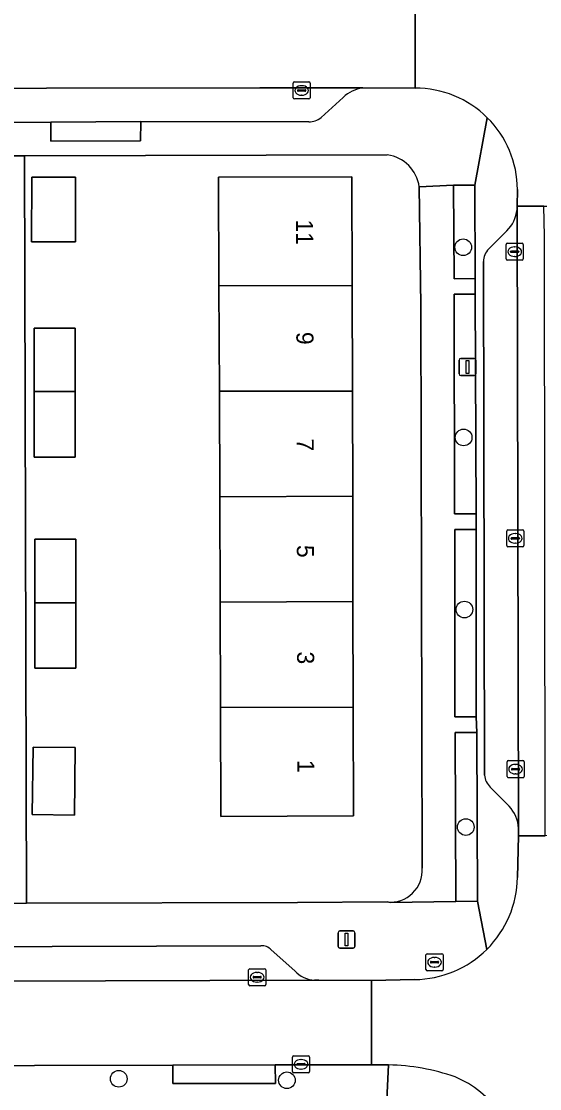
# Model space of a CAD drawing. Extents: x 160732 to 162107, y 387428 to 388479.
# Drawn here: x 161272.1 to 161302.4, y 387806.4 to 387869 of the extents above; entities that cross this region are included whole.
import ezdxf

# ---------------------------------------------------------------- set-up
doc = ezdxf.new("R2010")
doc.units = 0
for name, color, linetype in [('IMGEO_Boom', 7, 'Continuous'), ('IMGEO_Erf', 7, 'Continuous'), ('IMGEO_Groenvoorziening', 7, 'Continuous'), ('IMGEO_Haag', 7, 'Continuous'), ('IMGEO_Kolk', 7, 'Continuous'), ('IMGEO_Lichtmast', 7, 'Continuous'), ('IMGEO_Pand', 7, 'Continuous'), ('IMGEO_Pand_nummerreeks', 7, 'Continuous'), ('IMGEO_Parkeervlak_open', 7, 'Continuous'), ('IMGEO_Rijbaan_lokaal_gesloten', 7, 'Continuous'), ('IMGEO_Rijbaan_lokaal_open', 7, 'Continuous'), ('IMGEO_Rioolput', 7, 'Continuous'), ('IMGEO_Voetpad_open', 7, 'Continuous')]:
    doc.layers.add(name, color=color, linetype=linetype)

msp = doc.modelspace()

# ---------------------------------------------------------------- linework, layer by layer
at = {"layer": 'IMGEO_Boom'}
for centre in [(161297.937, 387855.714), (161297.961, 387844.569), (161298.004, 387834.486), (161298.088, 387821.736), (161277.763, 387806.985), (161287.614, 387806.896)]:
    msp.add_circle(centre, 0.489, dxfattribs=at)
at = {"layer": 'IMGEO_Erf'}
for points in [[(161293.49, 387861.125), (161272.24, 387861.082), (161272.36, 387817.267), (161288.241, 387817.311), (161293.485, 387817.347)], [(161295.458, 387852.3), (161295.361, 387859.255)], [(161295.533, 387819.333), (161295.458, 387852.3)]]:
    msp.add_lwpolyline(points, dxfattribs=at)
for points in [[(161272.663, 387856.039), (161272.677, 387859.823), (161275.24, 387859.814), (161275.226, 387856.03)], [(161283.633, 387853.456), (161283.61, 387859.821), (161291.422, 387859.849), (161291.437, 387853.482), (161291.452, 387847.288), (161291.466, 387841.125), (161291.481, 387834.947), (161291.495, 387828.768), (161291.51, 387822.393), (161283.745, 387822.364), (161283.722, 387828.739), (161283.7, 387834.918), (161283.677, 387841.098), (161283.655, 387847.277)], [(161275.206, 387843.408), (161272.813, 387843.408), (161272.813, 387847.262), (161272.813, 387850.976), (161275.206, 387850.976), (161275.206, 387847.265)], [(161275.251, 387838.617), (161275.251, 387834.887), (161275.251, 387831.049), (161272.858, 387831.049), (161272.858, 387834.878), (161272.858, 387838.617)], [(161275.208, 387826.4), (161275.164, 387822.441), (161272.7, 387822.468), (161272.745, 387826.427)]]:
    msp.add_lwpolyline(points, close=True, dxfattribs=at)
for centre, radius, start, end in [((161293.203, 387858.967), 2.177, 7.59494, 82.43569), ((161293.679, 387819.196), 1.859, 264.00448, 4.23446)]:
    msp.add_arc(centre, radius, start, end, dxfattribs=at)
at = {"layer": 'IMGEO_Groenvoorziening'}
for points in [[(161298.645, 387853.88), (161298.619, 387859.359), (161297.376, 387859.353), (161297.402, 387853.874)], [(161298.644, 387852.961), (161297.403, 387852.969), (161297.432, 387840.097), (161298.689, 387840.088)], [(161298.703, 387839.182), (161297.442, 387839.182), (161297.44, 387828.188), (161298.701, 387828.188)], [(161298.773, 387817.384), (161298.732, 387827.286), (161297.464, 387827.281), (161297.505, 387817.379)]]:
    msp.add_lwpolyline(points, close=True, dxfattribs=at)
at = {"layer": 'IMGEO_Haag'}
for points in [[(161298.645, 387853.88), (161298.619, 387859.359), (161297.376, 387859.353), (161297.402, 387853.874)], [(161298.644, 387852.961), (161297.403, 387852.969), (161297.432, 387840.097), (161298.689, 387840.088)], [(161298.703, 387839.182), (161297.442, 387839.182), (161297.44, 387828.188), (161298.701, 387828.188)], [(161298.773, 387817.384), (161298.732, 387827.286), (161297.464, 387827.281), (161297.505, 387817.379)]]:
    msp.add_lwpolyline(points, close=True, dxfattribs=at)
at = {"layer": 'IMGEO_Kolk'}
for p, q in [((161287.973, 387864.48), (161287.973, 387865.332)), ((161288.048, 387865.406), (161288.9, 387865.406)), ((161288.232, 387864.9), (161288.232, 387864.912)), ((161288.275, 387864.949), (161288.673, 387864.949)), ((161288.461, 387865.186), (161288.486, 387865.186)), ((161288.716, 387864.912), (161288.716, 387864.9)), ((161288.974, 387865.332), (161288.974, 387864.48)), ((161288.9, 387864.406), (161288.048, 387864.406)), ((161288.67, 387864.863), (161288.272, 387864.863)), ((161288.484, 387864.626), (161288.459, 387864.626)), ((161300.452, 387855.028), (161300.452, 387855.88)), ((161300.527, 387855.954), (161301.379, 387855.954)), ((161300.94, 387855.734), (161300.965, 387855.734)), ((161301.453, 387855.88), (161301.453, 387855.028)), ((161301.379, 387854.954), (161300.527, 387854.954)), ((161300.711, 387855.448), (161300.711, 387855.46)), ((161301.149, 387855.411), (161300.751, 387855.411)), ((161300.754, 387855.497), (161301.152, 387855.497)), ((161300.963, 387855.174), (161300.938, 387855.174)), ((161301.195, 387855.46), (161301.195, 387855.448)), ((161300.483, 387838.231), (161300.483, 387839.083)), ((161300.558, 387839.157), (161301.41, 387839.157)), ((161300.742, 387838.651), (161300.742, 387838.663)), ((161300.785, 387838.7), (161301.183, 387838.7)), ((161300.971, 387838.937), (161300.996, 387838.937)), ((161301.226, 387838.663), (161301.226, 387838.651)), ((161301.484, 387839.083), (161301.484, 387838.231)), ((161301.41, 387838.157), (161300.558, 387838.157)), ((161301.18, 387838.614), (161300.782, 387838.614)), ((161300.994, 387838.377), (161300.969, 387838.377)), ((161300.501, 387824.705), (161300.501, 387825.557)), ((161300.576, 387825.631), (161301.428, 387825.631)), ((161301.502, 387825.557), (161301.502, 387824.705)), ((161300.76, 387825.125), (161300.76, 387825.137)), ((161301.198, 387825.088), (161300.8, 387825.088)), ((161300.803, 387825.174), (161301.201, 387825.174)), ((161300.989, 387825.411), (161301.014, 387825.411)), ((161301.244, 387825.137), (161301.244, 387825.125)), ((161301.428, 387824.631), (161300.576, 387824.631)), ((161301.012, 387824.851), (161300.987, 387824.851)), ((161285.369, 387812.51), (161285.369, 387813.362)), ((161285.444, 387813.436), (161286.296, 387813.436)), ((161285.671, 387812.979), (161286.069, 387812.979)), ((161285.857, 387813.216), (161285.882, 387813.216)), ((161286.37, 387813.362), (161286.37, 387812.51)), ((161286.296, 387812.436), (161285.444, 387812.436)), ((161285.628, 387812.93), (161285.628, 387812.942)), ((161286.066, 387812.893), (161285.668, 387812.893)), ((161285.88, 387812.656), (161285.855, 387812.656)), ((161286.112, 387812.942), (161286.112, 387812.93)), ((161287.938, 387807.404), (161287.938, 387808.256)), ((161288.013, 387808.33), (161288.865, 387808.33)), ((161288.426, 387808.11), (161288.451, 387808.11)), ((161288.939, 387808.256), (161288.939, 387807.404)), ((161288.197, 387807.824), (161288.197, 387807.836)), ((161288.635, 387807.787), (161288.237, 387807.787)), ((161288.24, 387807.873), (161288.638, 387807.873)), ((161288.449, 387807.55), (161288.424, 387807.55)), ((161288.681, 387807.836), (161288.681, 387807.824)), ((161288.865, 387807.33), (161288.013, 387807.33))]:
    msp.add_line(p, q, dxfattribs=at)
for points in [[(161287.973, 387864.48), (161287.973, 387865.332)], [(161288.048, 387865.406), (161288.9, 387865.406)], [(161288.974, 387865.332), (161288.974, 387864.48)], [(161288.9, 387864.406), (161288.048, 387864.406)], [(161300.452, 387855.028), (161300.452, 387855.88)], [(161300.527, 387855.954), (161301.379, 387855.954)], [(161301.453, 387855.88), (161301.453, 387855.028)], [(161301.379, 387854.954), (161300.527, 387854.954)], [(161300.483, 387838.231), (161300.483, 387839.083)], [(161300.558, 387839.157), (161301.41, 387839.157)], [(161301.484, 387839.083), (161301.484, 387838.231)], [(161301.41, 387838.157), (161300.558, 387838.157)], [(161300.501, 387824.705), (161300.501, 387825.557)], [(161300.576, 387825.631), (161301.428, 387825.631)], [(161301.502, 387825.557), (161301.502, 387824.705)], [(161301.428, 387824.631), (161300.576, 387824.631)], [(161285.369, 387812.51), (161285.369, 387813.362)], [(161285.444, 387813.436), (161286.296, 387813.436)], [(161286.37, 387813.362), (161286.37, 387812.51)], [(161286.296, 387812.436), (161285.444, 387812.436)], [(161287.938, 387807.404), (161287.938, 387808.256)], [(161288.013, 387808.33), (161288.865, 387808.33)], [(161288.939, 387808.256), (161288.939, 387807.404)], [(161288.865, 387807.33), (161288.013, 387807.33)]]:
    msp.add_lwpolyline(points, dxfattribs=at)
for centre, radius, start, end in [((161288.05, 387865.33), 0.0765, 91.55205, 178.44795), ((161288.05, 387865.33), 0.0765, 91.55205, 178.44795), ((161288.272, 387864.909), 0.0403, 85.87752, 175.75265), ((161288.269, 387864.899), 0.0366, 178.93798, 274.71019), ((161288.673, 387864.906), 0.043, 264.86636, 352.45326), ((161288.677, 387864.911), 0.0386, 1.73085, 96.63898), ((161288.898, 387865.33), 0.0765, 1.55205, 88.44795), ((161288.898, 387865.33), 0.0765, 1.55205, 88.44795), ((161288.05, 387864.482), 0.0765, 181.55205, 268.44795), ((161288.05, 387864.482), 0.0765, 181.55205, 268.44795), ((161288.898, 387864.482), 0.0765, 271.55205, 358.44795), ((161288.898, 387864.482), 0.0765, 271.55205, 358.44795), ((161300.529, 387855.878), 0.0765, 91.55205, 178.44795), ((161300.529, 387855.878), 0.0765, 91.55205, 178.44795), ((161301.377, 387855.878), 0.0765, 1.55205, 88.44795), ((161301.377, 387855.878), 0.0765, 1.55205, 88.44795), ((161300.529, 387855.03), 0.0765, 181.55205, 268.44795), ((161300.529, 387855.03), 0.0765, 181.55205, 268.44795), ((161300.751, 387855.457), 0.0403, 85.87752, 175.75265), ((161300.748, 387855.447), 0.0366, 178.93798, 274.71019), ((161301.152, 387855.454), 0.043, 264.86636, 352.45326), ((161301.156, 387855.459), 0.0386, 1.73085, 96.63898), ((161301.377, 387855.03), 0.0765, 271.55205, 358.44795), ((161301.377, 387855.03), 0.0765, 271.55205, 358.44795), ((161300.56, 387839.081), 0.0765, 91.55205, 178.44795), ((161300.56, 387839.081), 0.0765, 91.55205, 178.44795), ((161300.782, 387838.66), 0.0403, 85.87752, 175.75265), ((161300.779, 387838.65), 0.0366, 178.93798, 274.71019), ((161301.183, 387838.657), 0.043, 264.86636, 352.45326), ((161301.187, 387838.662), 0.0386, 1.73085, 96.63898), ((161301.408, 387839.081), 0.0765, 1.55205, 88.44795), ((161301.408, 387839.081), 0.0765, 1.55205, 88.44795), ((161300.56, 387838.233), 0.0765, 181.55205, 268.44795), ((161300.56, 387838.233), 0.0765, 181.55205, 268.44795), ((161301.408, 387838.233), 0.0765, 271.55205, 358.44795), ((161301.408, 387838.233), 0.0765, 271.55205, 358.44795), ((161300.578, 387825.555), 0.0765, 91.55205, 178.44795), ((161300.578, 387825.555), 0.0765, 91.55205, 178.44795), ((161301.426, 387825.555), 0.0765, 1.55205, 88.44795), ((161301.426, 387825.555), 0.0765, 1.55205, 88.44795), ((161300.8, 387825.134), 0.0403, 85.87752, 175.75265), ((161300.797, 387825.124), 0.0366, 178.93798, 274.71019), ((161301.201, 387825.131), 0.043, 264.86636, 352.45326), ((161301.205, 387825.136), 0.0386, 1.73085, 96.63898), ((161300.578, 387824.707), 0.0765, 181.55205, 268.44795), ((161300.578, 387824.707), 0.0765, 181.55205, 268.44795), ((161301.426, 387824.707), 0.0765, 271.55205, 358.44795), ((161301.426, 387824.707), 0.0765, 271.55205, 358.44795), ((161285.446, 387813.36), 0.0765, 91.55205, 178.44795), ((161285.446, 387813.36), 0.0765, 91.55205, 178.44795), ((161285.668, 387812.939), 0.0403, 85.87752, 175.75265), ((161286.073, 387812.941), 0.0386, 1.73085, 96.63898), ((161286.294, 387813.36), 0.0765, 1.55205, 88.44795), ((161286.294, 387813.36), 0.0765, 1.55205, 88.44795), ((161285.446, 387812.512), 0.0765, 181.55205, 268.44795), ((161285.446, 387812.512), 0.0765, 181.55205, 268.44795), ((161285.665, 387812.929), 0.0366, 178.93798, 274.71019), ((161286.069, 387812.936), 0.043, 264.86636, 352.45326), ((161286.294, 387812.512), 0.0765, 271.55205, 358.44795), ((161286.294, 387812.512), 0.0765, 271.55205, 358.44795), ((161288.015, 387808.254), 0.0765, 91.55205, 178.44795), ((161288.015, 387808.254), 0.0765, 91.55205, 178.44795), ((161288.863, 387808.254), 0.0765, 1.55205, 88.44795), ((161288.863, 387808.254), 0.0765, 1.55205, 88.44795), ((161288.015, 387807.406), 0.0765, 181.55205, 268.44795), ((161288.015, 387807.406), 0.0765, 181.55205, 268.44795), ((161288.237, 387807.833), 0.0403, 85.87752, 175.75265), ((161288.234, 387807.823), 0.0366, 178.93798, 274.71019), ((161288.638, 387807.83), 0.043, 264.86636, 352.45326), ((161288.642, 387807.835), 0.0386, 1.73085, 96.63898), ((161288.863, 387807.406), 0.0765, 271.55205, 358.44795), ((161288.863, 387807.406), 0.0765, 271.55205, 358.44795)]:
    msp.add_arc(centre, radius, start, end, dxfattribs=at)
for centre, major_axis, ratio, start_param, end_param in [((161288.46, 387864.906), (-0.387, 0.002), 0.722429, 4.712389, 7.853982), ((161288.485, 387864.906), (-0.39, 0.002), 0.717154, 1.570796, 4.712389), ((161300.939, 387855.454), (-0.387, 0.002), 0.722429, 4.712389, 7.853982), ((161300.964, 387855.454), (-0.39, 0.002), 0.717154, 1.570796, 4.712389), ((161300.97, 387838.657), (-0.387, 0.002), 0.722429, 4.712389, 7.853982), ((161300.995, 387838.657), (-0.39, 0.002), 0.717154, 1.570796, 4.712389), ((161300.988, 387825.131), (-0.387, 0.002), 0.722429, 4.712389, 7.853982), ((161301.013, 387825.131), (-0.39, 0.002), 0.717154, 1.570796, 4.712389), ((161285.856, 387812.936), (-0.387, 0.002), 0.722429, 4.712389, 7.853982), ((161285.881, 387812.936), (-0.39, 0.002), 0.717154, 1.570796, 4.712389), ((161288.425, 387807.83), (-0.387, 0.002), 0.722429, 4.712389, 7.853982), ((161288.45, 387807.83), (-0.39, 0.002), 0.717154, 1.570796, 4.712389)]:
    msp.add_ellipse(centre, major_axis=major_axis, ratio=ratio, start_param=start_param, end_param=end_param, dxfattribs=at)
at = {"layer": 'IMGEO_Lichtmast'}
for p, q in [((161297.692, 387848.3), (161297.692, 387849.1)), ((161297.692, 387849.1), (161297.692, 387848.3)), ((161297.792, 387849.2), (161298.582, 387849.2)), ((161298.582, 387849.2), (161297.792, 387849.2)), ((161298.682, 387849.1), (161298.682, 387848.3)), ((161298.682, 387848.3), (161298.682, 387849.1)), ((161298.582, 387848.2), (161297.792, 387848.2)), ((161297.792, 387848.2), (161298.582, 387848.2)), ((161290.607, 387814.746), (161290.607, 387815.546)), ((161290.607, 387815.546), (161290.607, 387814.746)), ((161290.707, 387815.646), (161291.497, 387815.646)), ((161291.497, 387815.646), (161290.707, 387815.646)), ((161291.597, 387815.546), (161291.597, 387814.746)), ((161291.597, 387814.746), (161291.597, 387815.546)), ((161291.497, 387814.646), (161290.707, 387814.646)), ((161290.707, 387814.646), (161291.497, 387814.646))]:
    msp.add_line(p, q, dxfattribs=at)
for points in [[(161298.112, 387849.075), (161298.262, 387849.075), (161298.262, 387848.325), (161298.112, 387848.325), (161298.112, 387849.075)], [(161291.027, 387815.521), (161291.177, 387815.521), (161291.177, 387814.771), (161291.027, 387814.771), (161291.027, 387815.521)]]:
    msp.add_lwpolyline(points, dxfattribs=at)
for centre, start, end in [((161297.792, 387849.1), 90, 180), ((161297.792, 387849.1), 90, 180), ((161298.582, 387849.1), 0, 90), ((161298.582, 387849.1), 360, 90), ((161297.792, 387848.3), 180, 270), ((161297.792, 387848.3), 180, 270), ((161298.582, 387848.3), 270, 0), ((161298.582, 387848.3), 270, 0), ((161290.707, 387815.546), 90, 180), ((161290.707, 387815.546), 90, 180), ((161291.497, 387815.546), 0, 90), ((161291.497, 387815.546), 360, 90), ((161290.707, 387814.746), 180, 270), ((161290.707, 387814.746), 180, 270), ((161291.497, 387814.746), 270, 0), ((161291.497, 387814.746), 270, 0)]:
    msp.add_arc(centre, 0.1, start, end, dxfattribs=at)
at = {"layer": 'IMGEO_Pand'}
for points in [[(161275.24, 387859.814), (161272.677, 387859.823), (161272.663, 387856.039), (161275.226, 387856.03)], [(161291.437, 387853.482), (161291.422, 387859.849), (161283.61, 387859.821), (161283.633, 387853.456)], [(161283.633, 387853.456), (161283.655, 387847.277), (161291.452, 387847.288), (161291.437, 387853.482)], [(161275.206, 387850.976), (161272.813, 387850.976), (161272.813, 387847.262), (161275.206, 387847.265)], [(161272.813, 387843.408), (161275.206, 387843.408), (161275.206, 387847.265), (161272.813, 387847.262)], [(161291.466, 387841.125), (161291.452, 387847.288), (161283.655, 387847.277), (161283.677, 387841.098)], [(161283.677, 387841.098), (161283.7, 387834.918), (161291.481, 387834.947), (161291.466, 387841.125)], [(161275.251, 387838.617), (161272.858, 387838.617), (161272.858, 387834.878), (161275.251, 387834.887)], [(161272.858, 387831.049), (161275.251, 387831.049), (161275.251, 387834.887), (161272.858, 387834.878)], [(161283.7, 387834.918), (161283.722, 387828.739), (161291.495, 387828.768), (161291.481, 387834.947)], [(161283.722, 387828.739), (161283.745, 387822.364), (161291.51, 387822.393), (161291.495, 387828.768)], [(161275.208, 387826.4), (161272.745, 387826.427), (161272.7, 387822.468), (161275.164, 387822.441)]]:
    msp.add_lwpolyline(points, close=True, dxfattribs=at)
at = {"layer": 'IMGEO_Parkeervlak_open'}
for points in [[(161292.052, 387865.05), (161286.018, 387865.061), (161248.554, 387864.996), (161248.537, 387862.996), (161273.782, 387863.048), (161279.053, 387863.08), (161288.889, 387863.075)], [(161289.612, 387863.323), (161290.906, 387864.497)], [(161301.167, 387821.661), (161301.086, 387857.923)], [(161300.494, 387856.68), (161299.427, 387855.615)], [(161299.122, 387854.876), (161299.188, 387824.784)], [(161299.522, 387824.083), (161300.618, 387822.953)], [(161286.088, 387814.773), (161224.922, 387814.571)], [(161288.071, 387813.312), (161286.688, 387814.533)], [(161221.844, 387812.557), (161289.232, 387812.758)]]:
    msp.add_lwpolyline(points, dxfattribs=at)
for centre, radius, start, end in [((161292.304, 387863.064), 2.002, 97.23329, 134.28579), ((161288.937, 387864.112), 1.038, 267.33623, 310.52927), ((161299.07, 387858.121), 2.026, 314.66678, 354.39937), ((161300.177, 387854.873), 1.055, 135.31012, 179.83605), ((161300.252, 387824.861), 1.067, 184.14135, 226.81072), ((161299.335, 387821.645), 1.832, 0.49688, 45.5466), ((161286.159, 387814.08), 0.697, 40.56032, 95.83686), ((161289.348, 387814.494), 1.74, 222.80097, 266.18043)]:
    msp.add_arc(centre, radius, start, end, dxfattribs=at)
at = {"layer": 'IMGEO_Rijbaan_lokaal_gesloten'}
msp.add_lwpolyline([(161302.653, 387858.13), (161302.515, 387858.13), (161301.09, 387858.133), (161301.086, 387857.923), (161301.167, 387821.661), (161301.166, 387821.214), (161302.741, 387821.22), (161302.705, 387856.363)], close=True, dxfattribs=at)
at = {"layer": 'IMGEO_Rijbaan_lokaal_open'}
for points in [[(161301.111, 387859.101), (161301.09, 387858.133), (161302.515, 387858.13), (161302.653, 387858.13), (161306.18, 387858.123), (161306.13, 387875.799)], [(161295.125, 387870.107), (161295.122, 387865.04)], [(161306.291, 387818.834), (161307.695, 387818.838), (161307.678, 387821.238), (161306.284, 387821.233), (161302.741, 387821.22), (161301.166, 387821.214), (161301.115, 387818.787)], [(161256.61, 387807.719), (161280.924, 387807.785), (161286.933, 387807.801), (161292.574, 387807.805), (161292.568, 387812.753), (161289.472, 387812.767), (161289.232, 387812.758), (161221.844, 387812.557), (161221.753, 387812.557), (161215.604, 387812.56), (161200.337, 387812.505), (161200.286, 387807.545), (161214.578, 387807.602), (161221.503, 387807.631), (161224.483, 387807.637), (161244.672, 387807.689)], [(161295.092, 387812.799), (161292.568, 387812.753), (161292.574, 387807.805), (161293.564, 387807.793)]]:
    msp.add_lwpolyline(points, dxfattribs=at)
msp.add_lwpolyline([(161295.125, 387870.107), (161293.218, 387870.121), (161255.391, 387870.036), (161255.374, 387875.493), (161248.506, 387875.48), (161248.554, 387864.996), (161286.018, 387865.061), (161292.052, 387865.05), (161295.122, 387865.04)], close=True, dxfattribs=at)
for centre, radius, start, end in [((161295.14, 387859.068), 5.972, 45.24594, 90.17679), ((161295.14, 387859.07), 5.971, 0.30141, 45.23191), ((161295.028, 387818.889), 6.088, 314.81796, 359.04419), ((161295.023, 387818.894), 6.096, 270.65085, 314.81392), ((161293.318, 387795.245), 12.551, 70.74063, 88.87765), ((161295.165, 387801.592), 5.96, 1.38425, 67.37183)]:
    msp.add_arc(centre, radius, start, end, dxfattribs=at)
at = {"layer": 'IMGEO_Rioolput'}
for p, q in [((161295.756, 387813.389), (161295.756, 387814.241)), ((161295.831, 387814.315), (161296.683, 387814.315)), ((161296.757, 387814.241), (161296.757, 387813.389)), ((161296.015, 387813.809), (161296.015, 387813.821)), ((161296.453, 387813.772), (161296.055, 387813.772)), ((161296.058, 387813.858), (161296.456, 387813.858)), ((161296.244, 387814.095), (161296.269, 387814.095)), ((161296.499, 387813.821), (161296.499, 387813.809)), ((161296.683, 387813.315), (161295.831, 387813.315)), ((161296.267, 387813.535), (161296.242, 387813.535))]:
    msp.add_line(p, q, dxfattribs=at)
for points in [[(161295.756, 387813.389), (161295.756, 387814.241)], [(161295.831, 387814.315), (161296.683, 387814.315)], [(161296.757, 387814.241), (161296.757, 387813.389)], [(161296.683, 387813.315), (161295.831, 387813.315)]]:
    msp.add_lwpolyline(points, dxfattribs=at)
for centre, radius, start, end in [((161295.833, 387814.239), 0.0765, 91.55205, 178.44795), ((161295.833, 387814.239), 0.0765, 91.55205, 178.44795), ((161296.681, 387814.239), 0.0765, 1.55205, 88.44795), ((161296.681, 387814.239), 0.0765, 1.55205, 88.44795), ((161296.055, 387813.818), 0.0403, 85.87752, 175.75265), ((161296.052, 387813.808), 0.0366, 178.93798, 274.71019), ((161296.456, 387813.815), 0.043, 264.86636, 352.45326), ((161296.46, 387813.82), 0.0386, 1.73085, 96.63898), ((161295.833, 387813.391), 0.0765, 181.55205, 268.44795), ((161295.833, 387813.391), 0.0765, 181.55205, 268.44795), ((161296.681, 387813.391), 0.0765, 271.55205, 358.44795), ((161296.681, 387813.391), 0.0765, 271.55205, 358.44795)]:
    msp.add_arc(centre, radius, start, end, dxfattribs=at)
for centre, major_axis, ratio, start_param, end_param in [((161296.243, 387813.815), (-0.387, 0.002), 0.722429, 4.712389, 7.853982), ((161296.268, 387813.815), (-0.39, 0.002), 0.717154, 1.570796, 4.712389)]:
    msp.add_ellipse(centre, major_axis=major_axis, ratio=ratio, start_param=start_param, end_param=end_param, dxfattribs=at)
at = {"layer": 'IMGEO_Voetpad_open'}
for points in [[(161295.122, 387865.04), (161292.052, 387865.05)], [(161290.906, 387864.497), (161289.612, 387863.323)], [(161288.889, 387863.075), (161279.053, 387863.08), (161279.046, 387861.955), (161273.795, 387861.926), (161273.782, 387863.048), (161248.537, 387862.996), (161248.537, 387861.034), (161271.091, 387861.08), (161272.24, 387861.082), (161293.49, 387861.125)], [(161295.361, 387859.255), (161297.376, 387859.353), (161298.619, 387859.359), (161299.345, 387863.309)], [(161299.345, 387863.309), (161298.619, 387859.359), (161298.645, 387853.88), (161298.644, 387852.961), (161298.689, 387840.088), (161298.703, 387839.182), (161298.701, 387828.188), (161298.732, 387827.286), (161298.773, 387817.384), (161299.319, 387814.57)], [(161271.169, 387817.264), (161272.36, 387817.267), (161272.24, 387861.082), (161271.091, 387861.08)], [(161297.442, 387839.182), (161298.703, 387839.182), (161298.689, 387840.088), (161297.432, 387840.097), (161297.403, 387852.969), (161298.644, 387852.961), (161298.645, 387853.88), (161297.402, 387853.874), (161297.376, 387859.353), (161295.361, 387859.255), (161295.458, 387852.3), (161295.533, 387819.333)], [(161301.086, 387857.923), (161301.09, 387858.133), (161301.111, 387859.101)], [(161299.427, 387855.615), (161300.494, 387856.68)], [(161299.188, 387824.784), (161299.122, 387854.876)], [(161293.485, 387817.347), (161293.657, 387817.316), (161297.505, 387817.379), (161297.464, 387827.281), (161298.732, 387827.286), (161298.701, 387828.188), (161297.44, 387828.188), (161297.442, 387839.182)], [(161300.618, 387822.953), (161299.522, 387824.083)], [(161301.115, 387818.787), (161301.166, 387821.214)], [(161301.166, 387821.214), (161301.167, 387821.661)], [(161298.773, 387817.384), (161297.505, 387817.379), (161293.657, 387817.316), (161293.485, 387817.347), (161288.241, 387817.311), (161272.36, 387817.267), (161271.169, 387817.264), (161222.736, 387817.131)], [(161299.319, 387814.57), (161298.773, 387817.384)], [(161224.922, 387814.571), (161286.088, 387814.773)], [(161286.688, 387814.533), (161288.071, 387813.312)], [(161289.232, 387812.758), (161289.472, 387812.767), (161292.568, 387812.753), (161295.092, 387812.799)], [(161280.924, 387807.785), (161256.61, 387807.719)], [(161293.305, 387802.486), (161293.564, 387807.793), (161292.574, 387807.805), (161286.933, 387807.801), (161286.943, 387806.714), (161280.924, 387806.708), (161280.924, 387807.785)], [(161293.564, 387807.793), (161293.305, 387802.486), (161293.367, 387759.476), (161308.749, 387759.014)]]:
    msp.add_lwpolyline(points, dxfattribs=at)
for points in [[(161273.782, 387863.048), (161273.795, 387861.926), (161279.046, 387861.955), (161279.053, 387863.08)], [(161280.924, 387807.785), (161280.924, 387806.708), (161286.943, 387806.714), (161286.933, 387807.801)]]:
    msp.add_lwpolyline(points, close=True, dxfattribs=at)
for centre, radius, start, end in [((161292.304, 387863.064), 2.002, 97.23329, 134.28579), ((161295.14, 387859.068), 5.972, 45.24594, 90.17679), ((161288.937, 387864.112), 1.038, 267.33623, 310.52927), ((161295.14, 387859.07), 5.971, 0.30141, 45.23191), ((161293.203, 387858.967), 2.177, 7.59494, 82.43569), ((161299.07, 387858.121), 2.026, 314.66678, 354.39937), ((161300.177, 387854.873), 1.055, 135.31012, 179.83605), ((161300.252, 387824.861), 1.067, 184.14135, 226.81072), ((161299.335, 387821.645), 1.832, 0.49688, 45.5466), ((161293.679, 387819.196), 1.859, 264.00448, 4.23446), ((161295.028, 387818.889), 6.088, 314.81796, 359.04419), ((161286.159, 387814.08), 0.697, 40.56032, 95.83686), ((161295.023, 387818.894), 6.096, 270.65085, 314.81392), ((161289.348, 387814.494), 1.74, 222.80097, 266.18043), ((161293.318, 387795.245), 12.551, 70.74063, 88.87765), ((161295.165, 387801.592), 5.96, 1.38425, 67.37183)]:
    msp.add_arc(centre, radius, start, end, dxfattribs=at)

# ---------------------------------------------------------------- texts
at = {"layer": 'IMGEO_Pand_nummerreeks'}
for s, p in [('11', (161288.147, 387857.341)), ('9', (161288.164, 387850.752)), ('7', (161288.179, 387844.51)), ('5', (161288.193, 387838.267)), ('3', (161288.208, 387832.024)), ('1', (161288.223, 387825.668))]:
    msp.add_text(s, height=1, rotation=270.13461, dxfattribs=at).set_placement(p)

doc.saveas('drawing.dxf')
